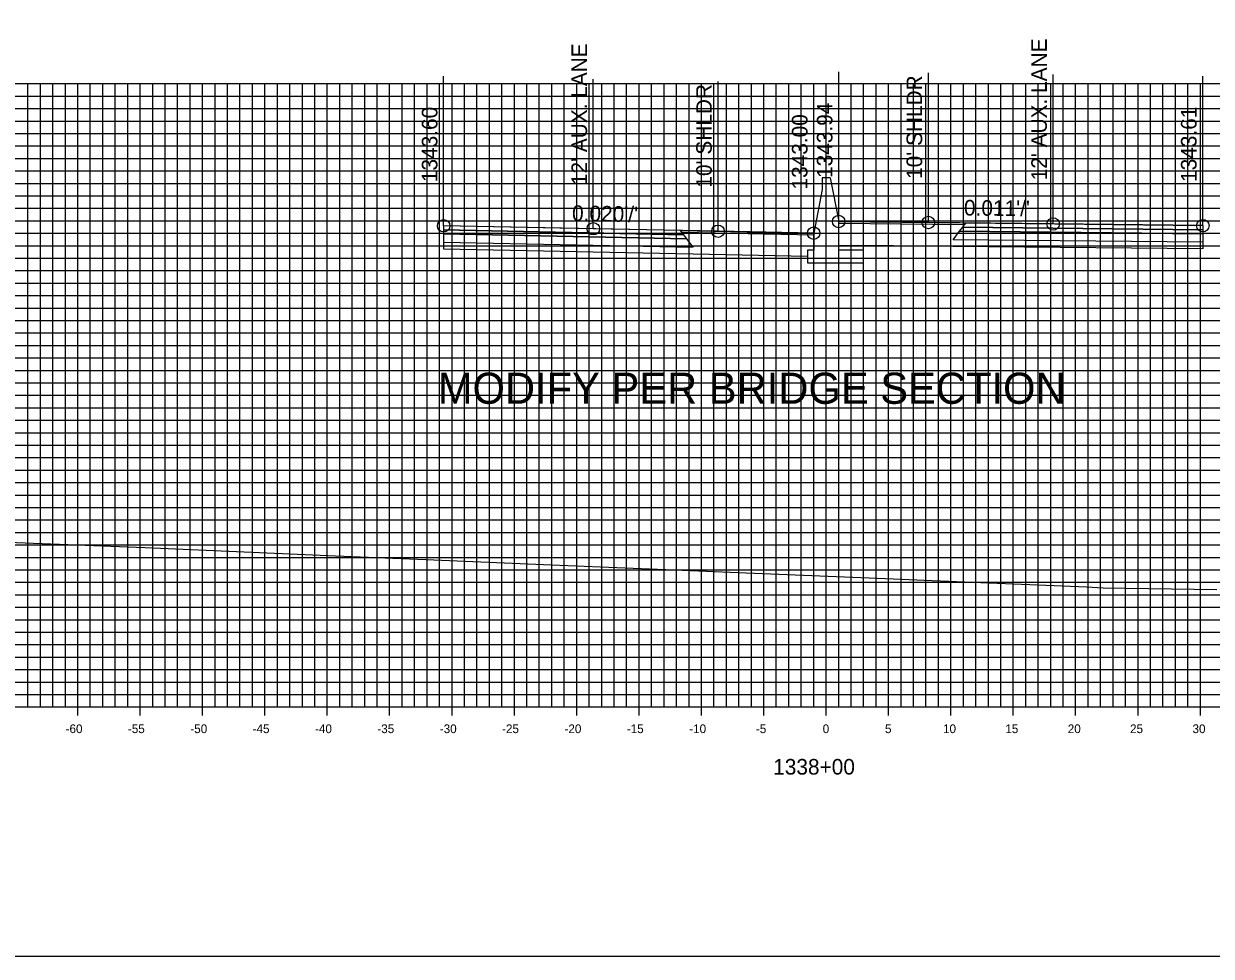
# Model space of a CAD drawing. Extents: x 674939 to 678919, y 750652 to 765176.
# Drawn here: x 678674.2 to 678769.4, y 752532.6 to 752607.4 of the extents above; entities that cross this region are included whole.
import ezdxf

# ---------------------------------------------------------------- set-up
doc = ezdxf.new("R2010")
doc.units = 0
for name, color, linetype in [('R_Alt Surface', 7, 'Continuous'), ('R_Axis', 7, 'Continuous'), ('R_Axis Annot', 7, 'Continuous'), ('R_Exist Surface', 7, 'Continuous'), ('R_Fin Surface', 7, 'Continuous'), ('R_Grid', 7, 'Continuous'), ('R_No Plot', 7, 'Continuous'), ('R_Proposed Road', 7, 'Continuous'), ('R_Xsect Elev', 7, 'Continuous'), ('R_Xsect Slope', 7, 'Continuous')]:
    doc.layers.add(name, color=color, linetype=linetype)

msp = doc.modelspace()

# ---------------------------------------------------------------- linework, layer by layer
at = {"layer": 'R_Alt Surface'}
for points in [[(678707.86, 752590.819), (678707.86, 752590.489), (678727.36, 752590.099), (678727.11, 752590.434)], [(678707.86, 752590.489), (678707.86, 752589.829), (678727.86, 752589.429), (678727.36, 752590.099)], [(678768.726, 752590.502), (678768.726, 752589.842), (678748.726, 752590.033), (678749.226, 752590.703)], [(678768.726, 752590.832), (678768.726, 752590.502), (678749.226, 752590.703), (678749.476, 752591.038)]]:
    msp.add_lwpolyline(points, close=True, dxfattribs=at)
for points in [[(678707.86, 752589.829), (678707.86, 752589.289), (678727.86, 752588.889), (678737.033, 752588.706)], [(678739.533, 752589.581), (678741.533, 752589.562)], [(678768.726, 752589.842), (678768.726, 752589.302), (678748.726, 752589.493), (678741.533, 752589.562)]]:
    msp.add_lwpolyline(points, dxfattribs=at)
at = {"layer": 'R_Axis'}
for p, q in [((678678.533, 752551.851), (678678.533, 752553.251)), ((678683.533, 752551.851), (678683.533, 752553.251)), ((678688.533, 752551.851), (678688.533, 752553.251)), ((678693.533, 752551.851), (678693.533, 752553.251)), ((678698.533, 752551.851), (678698.533, 752553.251)), ((678703.533, 752551.851), (678703.533, 752553.251)), ((678708.533, 752551.851), (678708.533, 752553.251)), ((678713.533, 752551.851), (678713.533, 752553.251)), ((678718.533, 752551.851), (678718.533, 752553.251)), ((678723.533, 752551.851), (678723.533, 752553.251)), ((678728.533, 752551.851), (678728.533, 752553.251)), ((678733.533, 752551.851), (678733.533, 752553.251)), ((678738.533, 752551.851), (678738.533, 752553.251)), ((678743.533, 752551.851), (678743.533, 752553.251)), ((678748.533, 752551.851), (678748.533, 752553.251)), ((678753.533, 752551.851), (678753.533, 752553.251)), ((678758.533, 752551.851), (678758.533, 752553.251)), ((678763.533, 752551.851), (678763.533, 752553.251)), ((678768.533, 752551.851), (678768.533, 752553.251)), ((678638.533, 752552.551), (678838.533, 752552.551))]:
    msp.add_line(p, q, dxfattribs=at)
at = {"layer": 'R_Exist Surface'}
msp.add_lwpolyline([(678638.533, 752567.071), (678639.347, 752567.032), (678642.278, 752566.909), (678645.845, 752566.89), (678654.662, 752566.741), (678657.122, 752566.558), (678673.604, 752565.744), (678683.936, 752565.328), (678699.197, 752564.676), (678706.426, 752564.383), (678716.519, 752563.963), (678728.301, 752563.473), (678732.106, 752563.309), (678744.59, 752562.793), (678746.378, 752562.716), (678759.39, 752562.18), (678760.747, 752562.118), (678769.842, 752561.984)], dxfattribs=at)
at = {"layer": 'R_Fin Surface'}
for points in [[(678768.726, 752591.162), (678756.726, 752591.296), (678746.726, 752591.407), (678739.533, 752591.486)], [(678737.533, 752590.556), (678729.86, 752590.709), (678719.86, 752590.909), (678707.86, 752591.149)]]:
    msp.add_lwpolyline(points, dxfattribs=at)
for points in [[(678749.607, 752591.214), (678739.533, 752591.329), (678739.533, 752591.486), (678749.726, 752591.373)], [(678768.726, 752591.162), (678768.726, 752590.832), (678749.476, 752591.038), (678749.726, 752591.373)], [(678707.86, 752591.149), (678707.86, 752590.819), (678727.11, 752590.434), (678726.86, 752590.769)], [(678726.86, 752590.769), (678737.533, 752590.556), (678737.537, 752590.398), (678726.98, 752590.609)]]:
    msp.add_lwpolyline(points, close=True, dxfattribs=at)
at = {"layer": 'R_Grid'}
for p, q in [((678638.533, 752602.551), (678838.533, 752602.551)), ((678674.533, 752552.551), (678674.533, 752602.551)), ((678675.533, 752552.551), (678675.533, 752602.551)), ((678676.533, 752552.551), (678676.533, 752602.551)), ((678677.533, 752552.551), (678677.533, 752602.551)), ((678678.533, 752552.551), (678678.533, 752602.551)), ((678679.533, 752552.551), (678679.533, 752602.551)), ((678680.533, 752552.551), (678680.533, 752602.551)), ((678681.533, 752552.551), (678681.533, 752602.551)), ((678682.533, 752552.551), (678682.533, 752602.551)), ((678683.533, 752552.551), (678683.533, 752602.551)), ((678684.533, 752552.551), (678684.533, 752602.551)), ((678685.533, 752552.551), (678685.533, 752602.551)), ((678686.533, 752552.551), (678686.533, 752602.551)), ((678687.533, 752552.551), (678687.533, 752602.551)), ((678688.533, 752552.551), (678688.533, 752602.551)), ((678689.533, 752552.551), (678689.533, 752602.551)), ((678690.533, 752552.551), (678690.533, 752602.551)), ((678691.533, 752552.551), (678691.533, 752602.551)), ((678692.533, 752552.551), (678692.533, 752602.551)), ((678693.533, 752552.551), (678693.533, 752602.551)), ((678694.533, 752552.551), (678694.533, 752602.551)), ((678695.533, 752552.551), (678695.533, 752602.551)), ((678696.533, 752552.551), (678696.533, 752602.551)), ((678697.533, 752552.551), (678697.533, 752602.551)), ((678698.533, 752552.551), (678698.533, 752602.551)), ((678699.533, 752552.551), (678699.533, 752602.551)), ((678700.533, 752552.551), (678700.533, 752602.551)), ((678701.533, 752552.551), (678701.533, 752602.551)), ((678702.533, 752552.551), (678702.533, 752602.551)), ((678703.533, 752552.551), (678703.533, 752602.551)), ((678704.533, 752552.551), (678704.533, 752602.551)), ((678705.533, 752552.551), (678705.533, 752602.551)), ((678706.533, 752552.551), (678706.533, 752602.551)), ((678707.533, 752552.551), (678707.533, 752602.551)), ((678708.533, 752552.551), (678708.533, 752602.551)), ((678709.533, 752552.551), (678709.533, 752602.551)), ((678710.533, 752552.551), (678710.533, 752602.551)), ((678711.533, 752552.551), (678711.533, 752602.551)), ((678712.533, 752552.551), (678712.533, 752602.551)), ((678713.533, 752552.551), (678713.533, 752602.551)), ((678714.533, 752552.551), (678714.533, 752602.551)), ((678715.533, 752552.551), (678715.533, 752602.551)), ((678716.533, 752552.551), (678716.533, 752602.551)), ((678717.533, 752552.551), (678717.533, 752602.551)), ((678718.533, 752552.551), (678718.533, 752602.551)), ((678719.533, 752552.551), (678719.533, 752602.551)), ((678720.533, 752552.551), (678720.533, 752602.551)), ((678721.533, 752552.551), (678721.533, 752602.551)), ((678722.533, 752552.551), (678722.533, 752602.551)), ((678723.533, 752552.551), (678723.533, 752602.551)), ((678724.533, 752552.551), (678724.533, 752602.551)), ((678725.533, 752552.551), (678725.533, 752602.551)), ((678726.533, 752552.551), (678726.533, 752602.551)), ((678727.533, 752552.551), (678727.533, 752602.551)), ((678728.533, 752552.551), (678728.533, 752602.551)), ((678729.533, 752552.551), (678729.533, 752602.551)), ((678730.533, 752552.551), (678730.533, 752602.551)), ((678731.533, 752552.551), (678731.533, 752602.551)), ((678732.533, 752552.551), (678732.533, 752602.551)), ((678733.533, 752552.551), (678733.533, 752602.551)), ((678734.533, 752552.551), (678734.533, 752602.551)), ((678735.533, 752552.551), (678735.533, 752602.551)), ((678736.533, 752552.551), (678736.533, 752602.551)), ((678737.533, 752552.551), (678737.533, 752602.551)), ((678738.533, 752552.551), (678738.533, 752602.551)), ((678739.533, 752552.551), (678739.533, 752602.551)), ((678740.533, 752552.551), (678740.533, 752602.551)), ((678741.533, 752552.551), (678741.533, 752602.551)), ((678742.533, 752552.551), (678742.533, 752602.551)), ((678743.533, 752552.551), (678743.533, 752602.551)), ((678744.533, 752552.551), (678744.533, 752602.551)), ((678745.533, 752552.551), (678745.533, 752602.551)), ((678746.533, 752552.551), (678746.533, 752602.551)), ((678747.533, 752552.551), (678747.533, 752602.551)), ((678748.533, 752552.551), (678748.533, 752602.551)), ((678749.533, 752552.551), (678749.533, 752602.551)), ((678750.533, 752552.551), (678750.533, 752602.551)), ((678751.533, 752552.551), (678751.533, 752602.551)), ((678752.533, 752552.551), (678752.533, 752602.551)), ((678753.533, 752552.551), (678753.533, 752602.551)), ((678754.533, 752552.551), (678754.533, 752602.551)), ((678755.533, 752552.551), (678755.533, 752602.551)), ((678756.533, 752552.551), (678756.533, 752602.551)), ((678757.533, 752552.551), (678757.533, 752602.551)), ((678758.533, 752552.551), (678758.533, 752602.551)), ((678759.533, 752552.551), (678759.533, 752602.551)), ((678760.533, 752552.551), (678760.533, 752602.551)), ((678761.533, 752552.551), (678761.533, 752602.551)), ((678762.533, 752552.551), (678762.533, 752602.551)), ((678763.533, 752552.551), (678763.533, 752602.551)), ((678764.533, 752552.551), (678764.533, 752602.551)), ((678765.533, 752552.551), (678765.533, 752602.551)), ((678766.533, 752552.551), (678766.533, 752602.551)), ((678767.533, 752552.551), (678767.533, 752602.551)), ((678768.533, 752552.551), (678768.533, 752602.551)), ((678638.533, 752601.551), (678838.533, 752601.551)), ((678638.533, 752600.551), (678838.533, 752600.551)), ((678638.533, 752599.551), (678838.533, 752599.551)), ((678638.533, 752598.551), (678838.533, 752598.551)), ((678638.533, 752597.551), (678838.533, 752597.551)), ((678638.533, 752596.551), (678838.533, 752596.551)), ((678638.533, 752595.551), (678838.533, 752595.551)), ((678638.533, 752594.551), (678838.533, 752594.551)), ((678638.533, 752593.551), (678838.533, 752593.551)), ((678638.533, 752592.551), (678838.533, 752592.551)), ((678638.533, 752591.551), (678838.533, 752591.551)), ((678638.533, 752590.551), (678838.533, 752590.551)), ((678638.533, 752589.551), (678838.533, 752589.551)), ((678638.533, 752588.551), (678838.533, 752588.551)), ((678638.533, 752587.551), (678838.533, 752587.551)), ((678638.533, 752586.551), (678838.533, 752586.551)), ((678638.533, 752585.551), (678838.533, 752585.551)), ((678638.533, 752584.551), (678838.533, 752584.551)), ((678638.533, 752583.551), (678838.533, 752583.551)), ((678638.533, 752582.551), (678838.533, 752582.551)), ((678638.533, 752581.551), (678838.533, 752581.551)), ((678638.533, 752580.551), (678838.533, 752580.551)), ((678638.533, 752579.551), (678838.533, 752579.551)), ((678638.533, 752578.551), (678838.533, 752578.551)), ((678638.533, 752577.551), (678838.533, 752577.551)), ((678638.533, 752576.551), (678838.533, 752576.551)), ((678638.533, 752575.551), (678838.533, 752575.551)), ((678638.533, 752574.551), (678838.533, 752574.551)), ((678638.533, 752573.551), (678838.533, 752573.551)), ((678638.533, 752572.551), (678838.533, 752572.551)), ((678638.533, 752571.551), (678838.533, 752571.551)), ((678638.533, 752570.551), (678838.533, 752570.551)), ((678638.533, 752569.551), (678838.533, 752569.551)), ((678638.533, 752568.551), (678838.533, 752568.551)), ((678638.533, 752567.551), (678838.533, 752567.551)), ((678638.533, 752566.551), (678838.533, 752566.551)), ((678638.533, 752565.551), (678838.533, 752565.551)), ((678638.533, 752564.551), (678838.533, 752564.551)), ((678638.533, 752563.551), (678838.533, 752563.551)), ((678638.533, 752562.551), (678838.533, 752562.551)), ((678638.533, 752561.551), (678838.533, 752561.551)), ((678638.533, 752560.551), (678838.533, 752560.551)), ((678638.533, 752559.551), (678838.533, 752559.551)), ((678638.533, 752558.551), (678838.533, 752558.551)), ((678638.533, 752557.551), (678838.533, 752557.551)), ((678638.533, 752556.551), (678838.533, 752556.551)), ((678638.533, 752555.551), (678838.533, 752555.551)), ((678638.533, 752554.551), (678838.533, 752554.551)), ((678638.533, 752553.551), (678838.533, 752553.551)), ((678638.533, 752552.551), (678838.533, 752552.551))]:
    msp.add_line(p, q, dxfattribs=at)
at = {"layer": 'R_No Plot'}
msp.add_lwpolyline([(678578.533, 752532.551), (678918.533, 752532.551), (678918.533, 752752.551), (678578.533, 752752.551)], close=True, dxfattribs=at)
for centre in [(678707.86, 752591.149), (678719.86, 752590.909), (678729.86, 752590.709), (678739.533, 752591.486), (678746.726, 752591.407), (678756.726, 752591.296), (678768.726, 752591.162), (678737.533, 752590.556)]:
    msp.add_circle(centre, 0.5, dxfattribs=at)
at = {"layer": 'R_Proposed Road'}
for points in [[(678738.863, 752594.986), (678738.863, 752594.986), (678738.203, 752594.986), (678738.203, 752594.056)], [(678738.863, 752594.986), (678739.533, 752591.486)], [(678738.203, 752594.056), (678737.533, 752590.556)], [(678737.533, 752590.556), (678737.533, 752589.181), (678737.033, 752589.181), (678737.033, 752588.181), (678741.533, 752588.181), (678741.533, 752589.181), (678739.533, 752589.181), (678739.533, 752591.486)]]:
    msp.add_lwpolyline(points, dxfattribs=at)
at = {"layer": 'R_Xsect Elev'}
for p, q in [((678707.86, 752591.149), (678707.86, 752603.149)), ((678719.86, 752590.909), (678719.86, 752602.909)), ((678729.86, 752590.709), (678729.86, 752602.709)), ((678739.533, 752591.486), (678739.533, 752603.486)), ((678746.726, 752591.407), (678746.726, 752603.407)), ((678756.726, 752591.296), (678756.726, 752603.296)), ((678768.726, 752591.162), (678768.726, 752603.162)), ((678737.533, 752590.556), (678737.533, 752602.556))]:
    msp.add_line(p, q, dxfattribs=at)

# ---------------------------------------------------------------- texts
at = {"layer": 'R_Axis Annot'}
for s, height, p in [('-60', 0.7, (678677.552, 752550.451)), ('-55', 0.7, (678682.546, 752550.451)), ('-50', 0.7, (678687.552, 752550.451)), ('-45', 0.7, (678692.546, 752550.451)), ('-40', 0.7, (678697.552, 752550.451)), ('-35', 0.7, (678702.546, 752550.451)), ('-30', 0.7, (678707.552, 752550.451)), ('-25', 0.7, (678712.546, 752550.451)), ('-20', 0.7, (678717.552, 752550.451)), ('-15', 0.7, (678722.546, 752550.451)), ('-10', 0.7, (678727.552, 752550.451)), ('-5', 0.7, (678732.896, 752550.451)), ('0', 0.7, (678738.252, 752550.451)), ('5', 0.7, (678743.246, 752550.451)), ('10', 0.7, (678747.902, 752550.451)), ('15', 0.7, (678752.896, 752550.451)), ('20', 0.7, (678757.902, 752550.451)), ('25', 0.7, (678762.896, 752550.451)), ('30', 0.7, (678767.902, 752550.451)), ('1338+00', 1.25, (678734.281, 752547.126))]:
    msp.add_text(s, height=height, dxfattribs=at).set_placement(p)
at = {"layer": 'R_Xsect Elev'}
for s, p in [("12' AUX. LANE", (678719.36, 752594.409)), ("12' AUX. LANE", (678756.226, 752594.796)), ("10' SHLDR", (678746.226, 752594.907)), ("10' SHLDR", (678729.36, 752594.209)), ('1343.94', (678739.033, 752594.986)), ('1343.60', (678707.36, 752594.649)), ('1343.00', (678737.033, 752594.056)), ('1343.61', (678768.226, 752594.662))]:
    msp.add_text(s, height=1.25, rotation=90, dxfattribs=at).set_placement(p)
msp.add_text('MODIFY PER BRIDGE SECTION', height=2.5, dxfattribs=at).set_placement((678707.39, 752576.866))
at = {"layer": 'R_Xsect Slope'}
for s, rotation, p in [("0.011'/'", 359.36374, (678749.574, 752591.975)), ("0.020'/'", 358.85424, (678718.147, 752591.544))]:
    msp.add_text(s, height=1.25, rotation=rotation, dxfattribs=at).set_placement(p)

doc.saveas('drawing.dxf')
